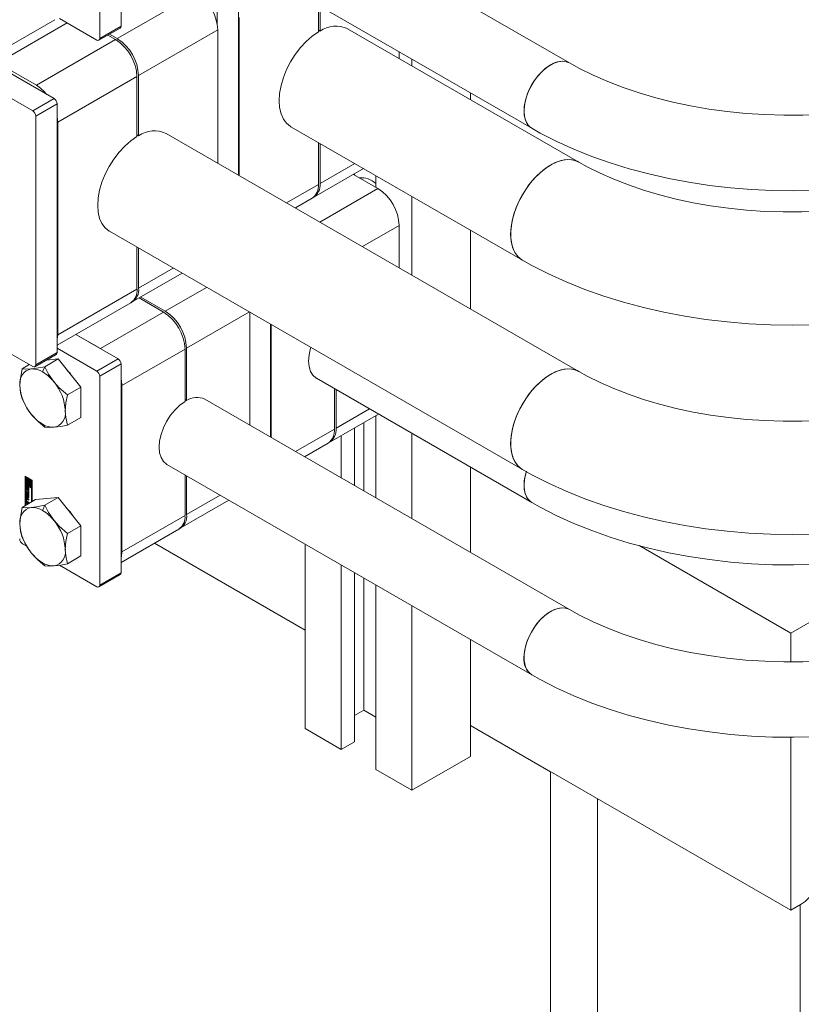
# Model space of a CAD drawing. Header units: millimetres. Extents: x 450 to 25135, y 150 to 17673.
# Tile 352 of 463: x 19958 to 20165, y 10759 to 11020. Entities that reach past the tile are written whole.
import ezdxf

# ---------------------------------------------------------------- set-up
doc = ezdxf.new("R2010")
doc.units = ezdxf.units.MM
doc.linetypes.add('SLD-Centrada-doble', pattern=[12.7, 6.35, -1.27, 1.27, -1.27, 1.27, -1.27])
doc.linetypes.add('SLD-Continua', pattern=[0])
doc.layers.add('COTAS', color=1, linetype='SLD-Continua')
doc.layers.add('OCULTA', color=8, linetype='SLD-Continua')

msp = doc.modelspace()

# ---------------------------------------------------------------- linework, layer by layer
at = {"color": 7, "linetype": 'SLD-Continua', "lineweight": 18, "ltscale": 30}
for p, q in [((20104.03, 11008.55), (20007.34, 11064.35)), ((19997.34, 11047.03), (20094.04, 10991.22)), ((20106.53, 10982.23), (20045.19, 11017.63)), ((20030.19, 10991.65), (20091.54, 10956.25)), ((20106.53, 10926.73), (19997.11, 10989.88)), ((19982.11, 10963.9), (20091.54, 10900.75)), ((20036.94, 10924.93), (20094.04, 10891.98)), ((20104.03, 10863.59), (20007.34, 10919.4)), ((19997.34, 10902.08), (20094.04, 10846.27))]:
    msp.add_line(p, q, dxfattribs=at)
at = {"color": 7, "linetype": 'SLD-Continua', "lineweight": 18, "ltscale": 30, "flags": 128}
for points in [[(20094.04, 10991.22), (20093.27, 10991.82), (20092.6, 10992.78), (20092.16, 10993.99), (20091.97, 10995.42), (20092.04, 10997.01), (20092.35, 10998.7), (20092.91, 11000.43), (20093.69, 11002.15), (20094.66, 11003.78), (20095.79, 11005.27), (20097.04, 11006.57), (20098.36, 11007.63), (20099.71, 11008.4), (20101.03, 11008.87), (20102.27, 11009.01), (20103.41, 11008.83), (20104.03, 11008.55)], [(20221.31, 11008.55), (20219.53, 11007.55), (20215.95, 11005.72), (20212.15, 11004), (20208.15, 11002.4), (20203.96, 11000.94), (20199.6, 10999.61), (20195.08, 10998.42), (20190.44, 10997.39), (20185.67, 10996.52), (20180.81, 10995.81), (20175.87, 10995.27), (20170.88, 10994.9), (20165.85, 10994.71), (20160.81, 10994.68), (20155.77, 10994.84), (20150.77, 10995.16), (20145.81, 10995.66), (20140.92, 10996.32), (20136.13, 10997.15), (20131.44, 10998.14), (20126.88, 10999.29), (20122.48, 11000.59), (20118.24, 11002.02), (20114.18, 11003.59), (20110.33, 11005.28), (20106.69, 11007.08), (20104.03, 11008.55)], [(20099.03, 11008.05), (20097.7, 11007.13), (20096.41, 11005.95), (20095.21, 11004.55), (20094.15, 11002.98), (20093.27, 11001.3), (20092.6, 10999.57), (20092.16, 10997.85), (20091.97, 10996.2), (20092.04, 10994.68), (20092.35, 10993.36), (20092.91, 10992.27), (20093.69, 10991.45), (20094.04, 10991.22)], [(20094.04, 10991.22), (20096.28, 10989.97), (20100.65, 10987.74), (20105.2, 10985.67), (20109.94, 10983.77), (20114.83, 10982.04), (20119.87, 10980.49), (20125.03, 10979.11), (20130.31, 10977.92), (20135.69, 10976.91), (20141.14, 10976.09), (20146.66, 10975.45), (20152.23, 10975), (20157.83, 10974.74), (20163.44, 10974.67), (20169.05, 10974.79), (20174.64, 10975.1), (20180.19, 10975.6), (20185.69, 10976.29), (20191.13, 10977.17), (20196.48, 10978.22), (20201.72, 10979.47), (20206.85, 10980.89), (20211.85, 10982.49), (20216.71, 10984.26), (20221.4, 10986.21), (20225.91, 10988.33), (20230.23, 10990.61), (20231.31, 10991.22)], [(20088.43, 10963.12), (20088.55, 10965.06), (20088.92, 10967.1), (20089.53, 10969.19), (20090.36, 10971.28), (20091.39, 10973.32), (20092.6, 10975.27), (20093.97, 10977.08), (20095.45, 10978.7), (20097.02, 10980.1), (20098.63, 10981.25), (20100.25, 10982.11), (20101.84, 10982.67), (20103.37, 10982.92), (20104.8, 10982.85), (20106.09, 10982.46), (20106.53, 10982.23)], [(20106.53, 10982.23), (20105.46, 10982.69), (20104.1, 10982.93), (20102.62, 10982.84), (20101.05, 10982.43), (20099.44, 10981.72), (20097.82, 10980.71), (20096.22, 10979.43), (20094.7, 10977.91), (20093.27, 10976.19), (20091.98, 10974.31), (20090.85, 10972.31), (20089.92, 10970.24), (20089.2, 10968.14), (20088.71, 10966.07), (20088.46, 10964.07), (20088.46, 10962.2), (20088.71, 10960.49), (20089.2, 10958.98), (20089.92, 10957.72), (20090.85, 10956.72), (20091.54, 10956.25)], [(20218.82, 10982.23), (20217.15, 10981.3), (20213.78, 10979.58), (20210.19, 10977.96), (20206.39, 10976.44), (20202.39, 10975.04), (20198.21, 10973.76), (20193.87, 10972.63), (20189.39, 10971.64), (20184.79, 10970.8), (20180.09, 10970.12), (20175.3, 10969.6), (20170.46, 10969.24), (20165.58, 10969.06), (20160.68, 10969.04), (20155.8, 10969.19), (20150.94, 10969.52), (20146.14, 10970.01), (20141.41, 10970.66), (20136.78, 10971.47), (20132.27, 10972.44), (20127.89, 10973.55), (20123.67, 10974.81), (20119.63, 10976.19), (20115.79, 10977.69), (20112.15, 10979.3), (20108.74, 10981.01), (20106.53, 10982.23)], [(20091.54, 10956.24), (20091.39, 10956.33), (20090.36, 10957.19), (20089.53, 10958.32), (20088.92, 10959.71), (20088.55, 10961.32), (20088.43, 10963.12)], [(20091.54, 10956.25), (20093.9, 10954.93), (20098.44, 10952.6), (20103.17, 10950.46), (20108.06, 10948.48), (20113.12, 10946.69), (20118.31, 10945.08), (20123.63, 10943.66), (20129.06, 10942.43), (20134.58, 10941.38), (20140.17, 10940.53), (20145.83, 10939.86), (20151.53, 10939.39), (20157.27, 10939.11), (20163.02, 10939.03), (20168.77, 10939.13), (20174.5, 10939.44), (20180.19, 10939.93), (20185.84, 10940.62), (20191.43, 10941.5), (20196.94, 10942.56), (20202.35, 10943.82), (20207.65, 10945.26), (20212.83, 10946.89), (20217.87, 10948.71), (20222.76, 10950.7), (20227.48, 10952.88), (20232.01, 10955.23), (20233.81, 10956.25)], [(20088.43, 10907.62), (20088.55, 10909.56), (20088.92, 10911.6), (20089.53, 10913.69), (20090.36, 10915.78), (20091.39, 10917.82), (20092.6, 10919.77), (20093.97, 10921.57), (20095.45, 10923.2), (20097.02, 10924.6), (20098.63, 10925.74), (20100.25, 10926.61), (20101.84, 10927.17), (20103.37, 10927.42), (20104.8, 10927.35), (20106.09, 10926.96), (20106.53, 10926.73)], [(20106.53, 10926.73), (20105.46, 10927.19), (20104.1, 10927.42), (20102.62, 10927.34), (20101.05, 10926.93), (20099.44, 10926.21), (20097.82, 10925.2), (20096.22, 10923.93), (20094.7, 10922.41), (20093.27, 10920.69), (20091.98, 10918.81), (20090.85, 10916.81), (20089.92, 10914.74), (20089.2, 10912.64), (20088.71, 10910.57), (20088.46, 10908.57), (20088.46, 10906.7), (20088.71, 10904.99), (20089.2, 10903.48), (20089.92, 10902.22), (20090.85, 10901.22), (20091.54, 10900.75)], [(20218.82, 10926.73), (20217.15, 10925.8), (20213.78, 10924.08), (20210.19, 10922.45), (20206.39, 10920.94), (20202.39, 10919.54), (20198.21, 10918.26), (20193.87, 10917.13), (20189.39, 10916.13), (20184.79, 10915.3), (20180.09, 10914.61), (20175.3, 10914.09), (20170.46, 10913.74), (20165.58, 10913.55), (20160.68, 10913.54), (20155.8, 10913.69), (20150.94, 10914.02), (20146.14, 10914.51), (20141.41, 10915.16), (20136.78, 10915.97), (20132.27, 10916.94), (20127.89, 10918.05), (20123.67, 10919.3), (20119.63, 10920.69), (20115.79, 10922.19), (20112.15, 10923.8), (20108.74, 10925.5), (20106.53, 10926.73)], [(20091.54, 10900.74), (20091.39, 10900.83), (20090.36, 10901.68), (20089.53, 10902.82), (20088.92, 10904.21), (20088.55, 10905.82), (20088.43, 10907.62)], [(20091.54, 10900.75), (20093.9, 10899.43), (20098.44, 10897.1), (20103.17, 10894.95), (20108.06, 10892.98), (20113.12, 10891.19), (20118.31, 10889.58), (20123.63, 10888.16), (20129.06, 10886.93), (20134.58, 10885.88), (20140.17, 10885.02), (20145.83, 10884.36), (20151.53, 10883.89), (20157.27, 10883.61), (20163.02, 10883.52), (20168.77, 10883.63), (20174.5, 10883.93), (20180.19, 10884.43), (20185.84, 10885.12), (20191.43, 10885.99), (20196.94, 10887.06), (20202.35, 10888.32), (20207.65, 10889.76), (20212.83, 10891.39), (20217.87, 10893.21), (20222.76, 10895.2), (20227.48, 10897.38), (20232.01, 10899.73), (20233.81, 10900.75)], [(20094.04, 10891.98), (20093.27, 10892.58), (20092.6, 10893.53), (20092.16, 10894.75), (20091.97, 10896.17), (20092.04, 10897.76), (20092.35, 10899.45), (20092.59, 10900.29)], [(20092.59, 10900.29), (20092.16, 10898.6), (20091.97, 10896.95), (20092.04, 10895.44), (20092.35, 10894.11), (20092.91, 10893.02), (20093.69, 10892.21), (20094.04, 10891.98)], [(20094.04, 10891.98), (20096.28, 10890.72), (20100.65, 10888.49), (20105.2, 10886.42), (20109.94, 10884.52), (20114.83, 10882.79), (20119.87, 10881.24), (20125.03, 10879.87), (20130.31, 10878.67), (20135.69, 10877.66), (20141.14, 10876.84), (20146.66, 10876.2), (20152.23, 10875.76), (20157.83, 10875.5), (20163.44, 10875.43), (20169.05, 10875.55), (20174.64, 10875.86), (20180.19, 10876.36), (20185.69, 10877.05), (20191.13, 10877.92), (20196.48, 10878.98), (20201.72, 10880.22), (20206.85, 10881.64), (20211.85, 10883.24), (20216.71, 10885.02), (20221.4, 10886.97), (20225.91, 10889.08), (20230.23, 10891.37), (20231.31, 10891.98)], [(20091.96, 10850.85), (20092.09, 10852.47), (20092.47, 10854.18), (20093.09, 10855.91), (20093.92, 10857.61), (20094.93, 10859.22), (20096.1, 10860.67), (20097.37, 10861.91), (20098.7, 10862.89), (20100.04, 10863.6), (20101.35, 10863.98), (20102.57, 10864.04), (20103.66, 10863.78), (20104.03, 10863.6)], [(20104.03, 10863.59), (20103.14, 10863.95), (20101.97, 10864.06), (20100.7, 10863.83), (20099.37, 10863.28), (20098.03, 10862.43), (20096.72, 10861.31), (20095.5, 10859.96), (20094.4, 10858.43), (20093.48, 10856.77), (20092.75, 10855.05), (20092.25, 10853.32), (20092, 10851.65), (20092, 10850.09), (20092.25, 10848.72), (20092.75, 10847.56), (20093.48, 10846.68), (20094.04, 10846.27)], [(20221.31, 10863.59), (20219.53, 10862.6), (20215.95, 10860.77), (20212.15, 10859.05), (20208.15, 10857.45), (20203.96, 10855.98), (20199.6, 10854.65), (20195.08, 10853.47), (20190.44, 10852.44), (20185.67, 10851.57), (20180.81, 10850.86), (20175.87, 10850.32), (20170.88, 10849.95), (20165.85, 10849.75), (20160.81, 10849.73), (20155.77, 10849.88), (20150.77, 10850.21), (20145.81, 10850.7), (20140.92, 10851.37), (20136.13, 10852.2), (20131.44, 10853.19), (20126.88, 10854.34), (20122.48, 10855.63), (20118.24, 10857.07), (20114.18, 10858.64), (20110.33, 10860.33), (20106.69, 10862.13), (20104.03, 10863.59)], [(20094.04, 10846.27), (20096.28, 10845.01), (20100.65, 10842.78), (20105.2, 10840.71), (20109.94, 10838.81), (20114.83, 10837.08), (20119.87, 10835.53), (20125.03, 10834.16), (20130.31, 10832.97), (20135.69, 10831.96), (20141.14, 10831.13), (20146.66, 10830.5), (20152.23, 10830.05), (20157.83, 10829.79), (20163.44, 10829.72), (20169.05, 10829.84), (20174.64, 10830.15), (20180.19, 10830.65), (20185.69, 10831.34), (20191.13, 10832.21), (20196.48, 10833.27), (20201.72, 10834.51), (20206.85, 10835.93), (20211.85, 10837.53), (20216.71, 10839.31), (20221.4, 10841.26), (20225.91, 10843.38), (20230.23, 10845.66), (20231.31, 10846.27)]]:
    msp.add_lwpolyline(points, dxfattribs=at)
at = {"color": 7, "linetype": 'SLD-Continua', "lineweight": 18, "ltscale": 900}
for centre, radius, start, end in [((20101.95, 11004.05), 4.95, 65.1852, 126.1166), ((20096.89, 10850.32), 4.96, 173.874, 234.7936)]:
    msp.add_arc(centre, radius, start, end, dxfattribs=at)
at = {"layer": 'COTAS', "linetype": 'SLD-Continua', "lineweight": 18, "ltscale": 30}
for p, q in [((19985.19, 11018.32), (19985.19, 11073.69)), ((19979.53, 11070.42), (19979.53, 11015.05)), ((20016.3, 10978.8), (20016.3, 11027.21)), ((20010.65, 11023.94), (20010.65, 11019.03)), ((20037.48, 11016.77), (20037.48, 11023.87)), ((20037.91, 11023.62), (20037.91, 11017.01)), ((19967.61, 11019.97), (19949.44, 11009.48)), ((19968.85, 11020.32), (19978.76, 11014.6)), ((20016.48, 11020.57), (20016.48, 10978.7)), ((19979.31, 11014.55), (19984.96, 11017.81)), ((19982.11, 11016.17), (19984.16, 11014.99)), ((20010.82, 11017.31), (20010.82, 10981.97)), ((20037.48, 11017.26), (20037.91, 11017.01)), ((19983.74, 11014.74), (19981.69, 11015.93)), ((20058.91, 11011.5), (20058.91, 11009.72)), ((19967.44, 10999.09), (19947.78, 11010.44)), ((19962.74, 11002.62), (19952.49, 11008.54)), ((20062.26, 11009.56), (20062.26, 11007.78)), ((19942.13, 11007.17), (19961.79, 10995.83)), ((19989.4, 10989.02), (19989.4, 11004.94)), ((19989.82, 11005.19), (19989.82, 10989.26)), ((20077.82, 11000.58), (20077.82, 10998.8)), ((19968.22, 10931.76), (19968.22, 10997.74)), ((19962.56, 10994.48), (19962.56, 10928.49)), ((19968.4, 10992.82), (19968.4, 10936.47)), ((19989.4, 10989.51), (19989.82, 10989.26)), ((20037.48, 10976.35), (20037.48, 10987.45)), ((20037.91, 10987.2), (20037.91, 10976.59)), ((20036.25, 10972.93), (20049.44, 10980.54)), ((20046.75, 10978.99), (20053.25, 10975.24)), ((20047.06, 10979.17), (20047.06, 10978.81)), ((20052.72, 10978.65), (20052.72, 10975.54)), ((20031.37, 10970.11), (20035.82, 10972.68)), ((20062.26, 10973.14), (20062.26, 10952.28)), ((20058.91, 10965.44), (20058.91, 10954.22)), ((20077.82, 10964.16), (20077.82, 10943.3)), ((19989.4, 10948.6), (19989.4, 10959.7)), ((19989.82, 10959.45), (19989.82, 10948.84)), ((19988.16, 10945.18), (20001.36, 10952.79)), ((19996.47, 10942.46), (19989.97, 10946.22)), ((19990.39, 10946.46), (19996.89, 10942.71)), ((19968.22, 10933.67), (19987.74, 10944.93)), ((20019.31, 10942.43), (20019.31, 10912.49)), ((20024.79, 10909.33), (20024.79, 10939.27)), ((20024.96, 10939.17), (20024.96, 10909.23)), ((19984.41, 10930.08), (19973.21, 10936.55)), ((19979.71, 10932.79), (19973.21, 10936.55)), ((19952.97, 10933.13), (19961.79, 10928.04)), ((19968.22, 10932.89), (19978.76, 10926.81)), ((20002.13, 10918.78), (20002.13, 10932.67)), ((20002.55, 10932.91), (20002.55, 10919.03)), ((19962.33, 10927.99), (19967.99, 10931.25)), ((19968.5, 10930.05), (19964.94, 10927.99)), ((19968.5, 10930.05), (19965.42, 10929.77)), ((19974.51, 10922.57), (19968.5, 10930.05)), ((19960.87, 10928.57), (19958.93, 10927.45)), ((19985.19, 10873.36), (19985.19, 10928.73)), ((19979.53, 10925.47), (19979.53, 10870.1)), ((19974.51, 10922.57), (19970.95, 10920.52)), ((19974.51, 10914.56), (19974.51, 10922.57)), ((19985.37, 10922.99), (19985.37, 10878.9)), ((20041.72, 10911.42), (20041.72, 10922.17)), ((20042.15, 10921.93), (20042.15, 10911.67)), ((20002.13, 10919.27), (20002.55, 10919.03)), ((19974.51, 10914.56), (19970.95, 10912.5)), ((20040.49, 10908), (20053.38, 10915.44)), ((20052.72, 10915.06), (20052.72, 10893.21)), ((20047.06, 10911.8), (20047.06, 10896.47)), ((20049.54, 10913.22), (20049.54, 10895.05)), ((20043.53, 10909.76), (20043.53, 10898.51)), ((20062.26, 10910.31), (20062.26, 10887.7)), ((20033.79, 10904.13), (20040.07, 10907.76)), ((20033.98, 10904.25), (20033.98, 10904.02)), ((20077.82, 10901.34), (20077.82, 10878.72)), ((19959.73, 10899), (19961.59, 10897.93)), ((19959.73, 10891.17), (19959.73, 10899)), ((19959.88, 10898.92), (19959.88, 10891.25)), ((19960.05, 10898.78), (19959.91, 10898.7)), ((19959.91, 10898.7), (19959.91, 10896.82)), ((19960.08, 10898.6), (19959.91, 10898.7)), ((19960.23, 10898.68), (19960.05, 10898.78)), ((19960.23, 10898.68), (19960.08, 10898.6)), ((19960.23, 10897.8), (19960.23, 10898.68)), ((20002.13, 10888.57), (20002.13, 10899.32)), ((20002.55, 10899.07), (20002.55, 10888.81)), ((19959.91, 10896.82), (19960.58, 10896.44)), ((19959.91, 10896.62), (19960.05, 10896.7)), ((19961.42, 10895.75), (19959.91, 10896.62)), ((19959.91, 10896.62), (19959.91, 10891.27)), ((19959.98, 10895.71), (19959.98, 10896.22)), ((19961.56, 10895.83), (19960.05, 10896.7)), ((19960.08, 10896.92), (19960.08, 10898.6)), ((19960.23, 10897), (19960.08, 10896.92)), ((19960.4, 10896.74), (19960.08, 10896.92)), ((19960.13, 10895.79), (19960.13, 10896.3)), ((19960.17, 10896.07), (19960.17, 10895.64)), ((19960.22, 10896.15), (19960.2, 10896.14)), ((19960.22, 10896.15), (19960.21, 10896.14)), ((19960.22, 10896.34), (19960.22, 10896.14)), ((19960.22, 10896.14), (19960.22, 10896.14)), ((19960.22, 10896.14), (19960.22, 10896.14)), ((19960.23, 10897), (19960.23, 10897.35)), ((19960.4, 10896.9), (19960.23, 10897)), ((19960.27, 10895.58), (19960.28, 10896.05)), ((19960.42, 10896.13), (19960.28, 10896.05)), ((19960.4, 10897.95), (19960.33, 10897.91)), ((19960.54, 10898.5), (19960.4, 10898.42)), ((19960.4, 10898.42), (19960.4, 10897.94)), ((19960.58, 10898.31), (19960.4, 10898.42)), ((19960.4, 10897.02), (19960.4, 10896.74)), ((19960.41, 10895.66), (19960.42, 10896.13)), ((19960.62, 10896.06), (19960.48, 10895.98)), ((19960.62, 10896.06), (19960.48, 10895.98)), ((19960.64, 10896.06), (19960.5, 10895.98)), ((19960.66, 10896.02), (19960.53, 10895.95)), ((19960.72, 10898.4), (19960.54, 10898.5)), ((19960.72, 10898.4), (19960.58, 10898.31)), ((19960.58, 10897.71), (19960.58, 10898.31)), ((19960.72, 10897.79), (19960.58, 10897.71)), ((19960.72, 10897.12), (19960.58, 10897.04)), ((19960.58, 10896.44), (19960.58, 10897.04)), ((19960.72, 10896.52), (19960.58, 10896.44)), ((19960.72, 10897.79), (19960.72, 10898.4)), ((19960.72, 10896.52), (19960.72, 10897.12)), ((19960.89, 10898.29), (19960.75, 10898.21)), ((19961.42, 10897.83), (19960.75, 10898.21)), ((19960.75, 10898.21), (19960.75, 10897.61)), ((19960.89, 10897.02), (19960.75, 10896.94)), ((19960.75, 10896.94), (19960.75, 10896.33)), ((19960.75, 10896.33), (19960.93, 10896.23)), ((19961.56, 10897.91), (19960.89, 10898.29)), ((19960.93, 10897.02), (19960.89, 10897.02)), ((19960.93, 10897.91), (19961.24, 10897.73)), ((19960.93, 10897.63), (19960.93, 10897.91)), ((19961.07, 10897.71), (19960.93, 10897.63)), ((19960.93, 10896.23), (19960.93, 10896.71)), ((19961.07, 10896.31), (19960.93, 10896.23)), ((19961, 10896.74), (19961.14, 10896.82)), ((19961.07, 10897.71), (19961.07, 10897.83)), ((19961.07, 10896.31), (19961.07, 10896.78)), ((19961.24, 10897.73), (19961.24, 10896.05)), ((19961.24, 10896.05), (19961.42, 10895.95)), ((19961.56, 10897.91), (19961.42, 10897.83)), ((19961.42, 10895.95), (19961.42, 10897.83)), ((19961.56, 10896.03), (19961.42, 10895.95)), ((19961.56, 10896.03), (19961.56, 10897.91)), ((19961.59, 10897.93), (19961.59, 10892.24)), ((19960.01, 10895), (19960.56, 10894.68)), ((19960.01, 10894.73), (19960.01, 10895)), ((19960.15, 10894.81), (19960.01, 10894.73)), ((19960.56, 10894.41), (19960.01, 10894.73)), ((19960.01, 10894.61), (19960.74, 10893.74)), ((19960.01, 10894.32), (19960.01, 10894.61)), ((19960.15, 10894.4), (19960.01, 10894.32)), ((19960.13, 10894.17), (19960.01, 10894.32)), ((19960.01, 10893.61), (19960.13, 10893.62)), ((19960.01, 10893.32), (19960.01, 10893.61)), ((19960.15, 10893.4), (19960.01, 10893.32)), ((19960.27, 10894.25), (19960.13, 10894.17)), ((19960.13, 10893.62), (19960.13, 10894.17)), ((19960.27, 10893.7), (19960.13, 10893.62)), ((19960.15, 10894.81), (19960.15, 10894.92)), ((19960.7, 10894.49), (19960.15, 10894.81)), ((19960.15, 10894.4), (19960.15, 10894.45)), ((19960.27, 10894.25), (19960.15, 10894.4)), ((19960.15, 10893.4), (19960.15, 10893.63)), ((19960.74, 10893.42), (19960.15, 10893.4)), ((19960.24, 10895.52), (19960.39, 10895.6)), ((19960.39, 10895.6), (19960.25, 10895.52)), ((19960.41, 10895.66), (19960.27, 10895.58)), ((19960.27, 10893.7), (19960.27, 10894.25)), ((19960.43, 10894.07), (19960.29, 10893.98)), ((19960.29, 10893.98), (19960.29, 10893.62)), ((19960.58, 10893.64), (19960.29, 10893.98)), ((19960.29, 10893.62), (19960.58, 10893.64)), ((19960.39, 10895.6), (19960.39, 10895.6)), ((19960.72, 10893.72), (19960.43, 10894.07)), ((19960.45, 10895.91), (19960.44, 10895.44)), ((19960.5, 10895.15), (19960.5, 10895.36)), ((19960.64, 10895.23), (19960.5, 10895.15)), ((19960.53, 10895.36), (19960.67, 10895.44)), ((19960.68, 10895.98), (19960.54, 10895.9)), ((19960.68, 10895.45), (19960.54, 10895.37)), ((19960.55, 10895.43), (19960.55, 10895.86)), ((19960.69, 10895.48), (19960.55, 10895.4)), ((19960.56, 10895.06), (19960.74, 10894.96)), ((19960.56, 10894.68), (19960.56, 10895.06)), ((19960.7, 10894.77), (19960.56, 10894.68)), ((19960.7, 10894.49), (19960.56, 10894.41)), ((19960.56, 10894.03), (19960.56, 10894.41)), ((19960.7, 10894.11), (19960.56, 10894.03)), ((19960.74, 10893.93), (19960.56, 10894.03)), ((19960.72, 10893.72), (19960.58, 10893.64)), ((19960.64, 10895.43), (19960.64, 10895.23)), ((19960.69, 10895.51), (19960.69, 10895.94)), ((19960.7, 10894.77), (19960.7, 10894.98)), ((19960.7, 10894.11), (19960.7, 10894.49)), ((19960.74, 10894.09), (19960.7, 10894.11)), ((19960.74, 10895.78), (19960.74, 10895.28)), ((19960.74, 10894.96), (19960.74, 10893.93)), ((19960.74, 10893.74), (19960.74, 10893.34)), ((19961.56, 10895.83), (19961.42, 10895.75)), ((19961.42, 10892.14), (19961.42, 10895.75)), ((19961.56, 10892.22), (19961.56, 10895.83)), ((19962.49, 10892.76), (19958.93, 10890.7)), ((19959.99, 10892.5), (19959.99, 10893.08)), ((19960.74, 10893.34), (19960.01, 10893.32)), ((19960.01, 10892.13), (19960.7, 10891.73)), ((19960.01, 10891.85), (19960.01, 10892.13)), ((19960.15, 10891.93), (19960.01, 10891.85)), ((19960.26, 10891.71), (19960.01, 10891.85)), ((19960.13, 10892.58), (19960.13, 10893.16)), ((19960.15, 10891.93), (19960.15, 10892.04)), ((19960.4, 10891.79), (19960.15, 10891.93)), ((19960.17, 10892.88), (19960.17, 10892.49)), ((19960.33, 10893.01), (19960.19, 10892.93)), ((19960.21, 10893.21), (19960.74, 10892.91)), ((19960.74, 10891.8), (19960.21, 10892.1)), ((19960.74, 10892.63), (19960.24, 10892.92)), ((19960.24, 10892.37), (19960.74, 10892.08)), ((19960.4, 10891.79), (19960.26, 10891.71)), ((19960.26, 10891.47), (19960.26, 10891.71)), ((19960.74, 10891.96), (19960.35, 10892.19)), ((19960.74, 10892.8), (19960.38, 10893)), ((19960.4, 10891.55), (19960.4, 10891.79)), ((19960.58, 10891.69), (19960.44, 10891.61)), ((19960.46, 10891.59), (19960.44, 10891.61)), ((19960.44, 10891.61), (19960.44, 10891.57)), ((19960.6, 10891.67), (19960.58, 10891.69)), ((19960.74, 10892.91), (19960.74, 10892.63)), ((19960.74, 10892.08), (19960.74, 10891.8)), ((19968.5, 10893.3), (19962.49, 10892.76)), ((19968.5, 10893.3), (19964.94, 10891.24)), ((19974.51, 10885.82), (19968.5, 10893.3)), ((20000.89, 10885.15), (20013.78, 10892.59)), ((19974.51, 10885.82), (19970.95, 10883.77)), ((19974.51, 10877.81), (19974.51, 10885.82)), ((19985.19, 10876.09), (20000.47, 10884.9)), ((19959.1, 10880.99), (19960.18, 10880.37)), ((20033.98, 10880.93), (20033.98, 10832.01)), ((19974.51, 10877.81), (19970.95, 10875.75)), ((19968.85, 10875.37), (19978.76, 10869.65)), ((20043.53, 10875.42), (20043.53, 10826.5)), ((19979.31, 10869.59), (19984.96, 10872.86)), ((20047.06, 10873.38), (20047.06, 10828.54)), ((20049.54, 10871.95), (20049.54, 10836.91)), ((20052.72, 10870.12), (20052.72, 10821.2)), ((20062.26, 10864.61), (20062.26, 10815.69)), ((20077.82, 10855.63), (20077.82, 10824.67)), ((20049.54, 10836.91), (20047.06, 10835.48)), ((20052.72, 10835.07), (20049.54, 10836.91)), ((20043.53, 10826.5), (20033.98, 10832.01)), ((20047.06, 10828.54), (20043.53, 10826.5)), ((20062.26, 10815.69), (20077.82, 10824.67)), ((20062.26, 10815.69), (20052.72, 10821.2))]:
    msp.add_line(p, q, dxfattribs=at)
at = {"layer": 'COTAS', "linetype": 'SLD-Centrada-doble', "lineweight": 18, "ltscale": 30}
for p, q in [((20005.17, 11027.11), (19984.16, 11014.99)), ((19952.49, 11008.54), (19970.88, 11019.15)), ((19979.53, 11015.05), (19985.19, 11018.32)), ((20010.82, 11017.31), (19989.82, 11005.19)), ((19962.74, 11002.62), (19983.74, 11014.74)), ((19968.4, 10992.82), (19989.4, 11004.94)), ((19961.79, 10995.83), (19967.44, 10999.09)), ((19962.56, 10994.48), (19968.22, 10997.74)), ((20047.1, 10981.9), (20037.91, 10976.59)), ((20029.02, 10971.46), (20037.48, 10976.35)), ((20053.25, 10975.24), (20037.87, 10966.36)), ((20058.91, 10965.44), (20049.19, 10959.83)), ((19999.01, 10954.15), (19989.82, 10948.84)), ((19968.4, 10936.47), (19989.4, 10948.6)), ((20007.86, 10949.04), (19996.89, 10942.71)), ((19979.71, 10932.79), (19996.47, 10942.46)), ((20019.18, 10942.51), (20002.55, 10932.91)), ((19985.37, 10922.99), (20002.13, 10932.67)), ((19962.56, 10928.49), (19968.22, 10931.76)), ((19978.76, 10926.81), (19984.41, 10930.08)), ((19964.94, 10927.99), (19964.4, 10926.61)), ((19979.53, 10925.47), (19985.19, 10928.73)), ((20051.03, 10916.8), (20042.15, 10911.67)), ((19964.4, 10912.73), (19964.94, 10911.96)), ((20031.44, 10905.49), (20041.72, 10911.42)), ((19960.13, 10896.3), (19959.98, 10896.22)), ((19960.64, 10896.06), (19960.5, 10895.98)), ((19960.13, 10895.79), (19959.98, 10895.71)), ((19960.21, 10895.31), (19960.36, 10895.4)), ((19960.4, 10895.62), (19960.26, 10895.54)), ((19960.51, 10895.14), (19960.65, 10895.23)), ((19960.69, 10895.94), (19960.55, 10895.86)), ((19960.69, 10895.51), (19960.55, 10895.43)), ((20011.44, 10893.94), (20002.55, 10888.81)), ((19960.13, 10893.16), (19959.99, 10893.08)), ((19960.13, 10892.58), (19959.99, 10892.5)), ((19960.35, 10892.19), (19960.21, 10892.1)), ((19960.38, 10893), (19960.24, 10892.92)), ((19964.94, 10891.24), (19964.4, 10889.86)), ((19985.37, 10878.9), (20002.13, 10888.57)), ((19964.4, 10875.98), (19964.94, 10875.21)), ((19979.53, 10870.1), (19985.19, 10873.36))]:
    msp.add_line(p, q, dxfattribs=at)
at = {"layer": 'COTAS', "linetype": 'SLD-Continua', "lineweight": 18, "ltscale": 30, "flags": 128}
for points in [[(20030.19, 10991.65), (20030.12, 10991.7), (20029.06, 10992.54), (20028.21, 10993.68), (20027.59, 10995.07), (20027.21, 10996.7), (20027.09, 10998.52), (20027.21, 11000.49), (20027.59, 11002.55), (20028.21, 11004.67), (20029.06, 11006.78), (20030.12, 11008.85), (20031.36, 11010.81), (20032.75, 11012.62), (20034.25, 11014.25), (20035.85, 11015.64), (20037.48, 11016.77)], [(19968.22, 10994.55), (19968.29, 10994.16), (19968.4, 10992.82)], [(19982.11, 10963.9), (19982.04, 10963.95), (19980.98, 10964.79), (19980.13, 10965.93), (19979.51, 10967.32), (19979.13, 10968.95), (19979, 10970.77), (19979.13, 10972.74), (19979.51, 10974.8), (19980.13, 10976.92), (19980.98, 10979.03), (19982.04, 10981.09), (19983.27, 10983.06), (19984.66, 10984.87), (19986.17, 10986.5), (19987.76, 10987.89), (19989.4, 10989.02)], [(19968.4, 10936.47), (19968.29, 10935.26), (19968.22, 10934.96)], [(20036.94, 10924.93), (20036.86, 10924.98), (20036.01, 10925.71), (20035.38, 10926.74), (20035, 10928.03), (20034.86, 10929.51), (20035, 10931.15), (20035.38, 10932.88), (20035.45, 10933.11)], [(19958.93, 10927.45), (19958.49, 10924.89), (19958.39, 10923.14)], [(19961.4, 10927.41), (19959.94, 10927.36), (19958.93, 10927.45)], [(19964.94, 10927.99), (19962.77, 10927.59), (19961.4, 10927.41)], [(19967.41, 10923.94), (19965.95, 10926.06), (19964.94, 10927.99)], [(19985.19, 10924.72), (19985.26, 10924.33), (19985.37, 10922.99)], [(19958.39, 10923.14), (19958.56, 10921.06), (19958.93, 10919.44)], [(19970.95, 10920.52), (19968.78, 10922.42), (19967.41, 10923.94)], [(19970.41, 10916.2), (19970.58, 10918.46), (19970.95, 10920.52)], [(19958.93, 10919.44), (19960.23, 10917.03), (19961.4, 10915.39)], [(19997.34, 10902.08), (19997.26, 10902.12), (19996.41, 10902.86), (19995.78, 10903.89), (19995.4, 10905.17), (19995.27, 10906.66), (19995.4, 10908.3), (19995.78, 10910.03), (19996.41, 10911.78), (19997.26, 10913.5), (19998.3, 10915.11), (19999.49, 10916.57), (20000.78, 10917.8), (20002.13, 10918.78)], [(19961.4, 10915.39), (19963.19, 10913.46), (19964.94, 10911.96)], [(19970.95, 10912.5), (19970.51, 10914.56), (19970.41, 10916.2)], [(19964.94, 10911.96), (19966.24, 10911.87), (19967.41, 10911.92)], [(19967.41, 10911.92), (19969.2, 10912.16), (19970.95, 10912.5)], [(19960.14, 10896.38), (19960.13, 10896.35), (19960.13, 10896.3)], [(19960.4, 10897.94), (19960.31, 10897.9), (19960.24, 10897.83), (19960.2, 10897.73), (19960.19, 10897.6), (19960.2, 10897.46), (19960.24, 10897.31), (19960.31, 10897.16), (19960.4, 10897.02)], [(19960.58, 10897.04), (19960.49, 10897.14), (19960.42, 10897.26), (19960.38, 10897.38), (19960.36, 10897.5), (19960.38, 10897.6), (19960.42, 10897.67), (19960.49, 10897.71), (19960.58, 10897.71)], [(19960.44, 10896.21), (19960.43, 10896.18), (19960.42, 10896.13)], [(19960.62, 10896.06), (19960.62, 10896.06), (19960.62, 10896.06)], [(19960.68, 10895.98), (19960.68, 10895.99), (19960.68, 10895.99)], [(19960.75, 10897.61), (19960.84, 10897.51), (19960.9, 10897.39), (19960.95, 10897.27), (19960.96, 10897.15), (19960.95, 10897.05), (19960.9, 10896.98), (19960.84, 10896.94), (19960.75, 10896.94)], [(19960.93, 10896.71), (19961.01, 10896.75), (19961.08, 10896.82), (19961.13, 10896.92), (19961.14, 10897.05), (19961.13, 10897.19), (19961.08, 10897.34), (19961.01, 10897.49), (19960.93, 10897.63)], [(19960.36, 10895.4), (19960.4, 10895.38), (19960.43, 10895.37)], [(19960.65, 10895.23), (19960.7, 10895.21), (19960.73, 10895.2)], [(19960.14, 10893.24), (19960.13, 10893.21), (19960.13, 10893.16)], [(19964.94, 10891.24), (19962.77, 10890.84), (19961.4, 10890.66)], [(19967.41, 10887.2), (19965.95, 10889.31), (19964.94, 10891.24)], [(19958.93, 10890.7), (19958.49, 10888.14), (19958.39, 10886.39)], [(19961.4, 10890.66), (19959.94, 10890.61), (19958.93, 10890.7)], [(19958.39, 10886.39), (19958.56, 10884.31), (19958.93, 10882.69)], [(19970.95, 10883.77), (19968.78, 10885.67), (19967.41, 10887.2)], [(19970.41, 10879.45), (19970.58, 10881.71), (19970.95, 10883.77)], [(19958.93, 10882.69), (19960.23, 10880.28), (19961.4, 10878.64)], [(19961.4, 10878.64), (19963.19, 10876.71), (19964.94, 10875.21)], [(19970.95, 10875.75), (19970.51, 10877.81), (19970.41, 10879.45)], [(19985.37, 10878.9), (19985.26, 10877.68), (19985.19, 10877.38)], [(19964.94, 10875.21), (19966.24, 10875.12), (19967.41, 10875.17)], [(19967.41, 10875.17), (19969.2, 10875.41), (19970.95, 10875.75)]]:
    msp.add_lwpolyline(points, dxfattribs=at)
at = {"layer": 'COTAS', "linetype": 'SLD-Continua', "lineweight": 18, "ltscale": 900}
for centre, radius, start, end in [((19998.54, 11016.75), 12.29, 2.6023, 57.3977), ((19984.65, 11018.26), 0.542, 305.0092, 6.2982), ((20042.09, 11010.98), 7.35, 65.0273, 124.7307), ((19979.06, 11014.98), 0.48, 230.815, 9.2203), ((19977.12, 11004.39), 12.29, 2.6023, 57.3977), ((19977.54, 11004.63), 12.29, 2.6023, 57.3977), ((19957.32, 10993.66), 10.47, 38.794, 58.812), ((19966.53, 10997.67), 1.69, 2.6023, 57.3977), ((19960.87, 10994.4), 1.69, 2.6023, 57.3977), ((19994.01, 10983.22), 7.35, 65.0273, 124.7307), ((20048.69, 10972.08), 6.04, 48.1218, 93.9257), ((20033.56, 10975.91), 3.95, 305.0092, 6.2982), ((20034.18, 10976.09), 3.76, 299.482, 7.6956), ((20046.63, 10964.88), 12.29, 2.6023, 57.3977), ((19985.48, 10948.16), 3.95, 305.0092, 6.2982), ((19986.1, 10948.34), 3.76, 299.482, 7.6956), ((19989.85, 10932.11), 12.29, 2.6023, 57.3977), ((19990.27, 10932.35), 12.29, 2.6023, 57.3977), ((19967.68, 10931.7), 0.542, 305.0092, 6.2982), ((19983.5, 10928.65), 1.69, 2.6023, 57.3977), ((19962.08, 10923.74), 3.74, 100.5633, 189.2501), ((19961.61, 10922.2), 5.21, 57.6568, 92.371), ((19962.09, 10928.42), 0.48, 230.815, 9.2203), ((19958.69, 10917.14), 11.06, 37.9797, 58.8998), ((19961.91, 10918.32), 12.56, 32.7358, 45.461), ((19977.84, 10925.39), 1.69, 2.6023, 57.3977), ((19971.42, 10923.74), 13.05, 182.6376, 219.7722), ((19957.38, 10915.6), 13.05, 2.6376, 39.7722), ((20005.28, 10914.96), 4.9, 65.1256, 123.854), ((19970.11, 10922.2), 11.06, 217.9797, 238.8998), ((19966.72, 10915.6), 3.74, 280.5633, 9.2501), ((19967.19, 10917.13), 5.21, 237.6568, 272.371), ((20038.42, 10911.16), 3.76, 299.482, 7.6956), ((20037.8, 10910.99), 3.95, 305.0092, 6.2982), ((19960.12, 10896.24), 0.142, 50.815, 189.2203), ((19960.32, 10896.07), 0.15, 166.7736, 180.4307), ((19960.24, 10896.09), 0.0626, 140.0849, 167.5269), ((19960.21, 10896.12), 0.0236, 95.0101, 138.5257), ((19960.06, 10896.08), 0.317, 57.8294, 59.9969), ((19960.21, 10896.11), 0.0274, 60.0939, 89.7327), ((19960.42, 10896.07), 0.142, 50.8734, 189.578), ((19961.05, 10897.55), 0.539, 162.4672, 232.2024), ((19960.24, 10895.76), 0.5, 2.6023, 57.3977), ((19960.63, 10896.04), 0.0224, 58.3619, 111.0801), ((19960.16, 10897.03), 1.14, 17.6216, 36.8572), ((19961.01, 10897.04), 0.252, 300.8342, 334.9858), ((19960.48, 10895.74), 0.5, 182.6023, 237.3977), ((19960.59, 10895.81), 0.462, 181.8482, 208.3744), ((19960.39, 10895.64), 0.213, 180.6019, 195.822), ((19960.33, 10895.62), 0.153, 195.0336, 213.491), ((19960.25, 10895.57), 0.0616, 213.0727, 238.4452), ((19960.3, 10895.42), 0.141, 230.4968, 7.1507), ((19960.23, 10895.54), 0.0218, 233.6925, 298.769), ((19960.59, 10895.78), 0.45, 215.4867, 238.3314), ((19960.22, 10895.55), 0.0436, 303.5095, 336.9901), ((19960.15, 10895.59), 0.125, 337.0637, 357.0949), ((19960.36, 10895.64), 0.0436, 303.5095, 336.9901), ((19960.29, 10895.67), 0.125, 337.0637, 357.0949), ((19960.63, 10895.91), 0.178, 170.9141, 178.9454), ((19960.49, 10895.95), 0.0335, 114.5836, 153.9137), ((19960.55, 10895.92), 0.093, 153.2323, 170.3732), ((19960.49, 10895.96), 0.0231, 54.9572, 110.7175), ((19960.47, 10895.92), 0.067, 24.2422, 57.3858), ((19960.48, 10895.94), 0.0431, 58.384, 60.0022), ((19960.51, 10895.38), 0.0258, 236.8556, 278.2009), ((19960.67, 10895.42), 0.318, 237.5394, 239.9935), ((19960.6, 10895.25), 0.142, 230.815, 9.2203), ((19960.51, 10895.38), 0.026, 281.1806, 333.613), ((19960.37, 10895.87), 0.176, 11.4309, 26.732), ((19960.35, 10895.86), 0.202, 0.3672, 12.2359), ((19960.48, 10895.41), 0.0708, 328.7136, 350.449), ((19960.39, 10895.43), 0.154, 348.7277, 0.3147), ((19960.81, 10895.5), 0.318, 237.5394, 239.9935), ((19960.65, 10895.47), 0.027, 300.6201, 333.0958), ((19960.49, 10895.94), 0.202, 0.3672, 12.2359), ((19960.62, 10895.49), 0.0708, 328.7136, 350.449), ((19960.54, 10895.51), 0.154, 348.7277, 0.3147), ((19960.12, 10893.1), 0.14, 50.815, 189.2203), ((19960.48, 10892.52), 0.492, 182.6023, 237.3977), ((19960.62, 10892.6), 0.492, 182.6023, 237.3977), ((19960.21, 10892.89), 0.0448, 50.815, 189.2203), ((19960.32, 10892.5), 0.158, 182.6023, 237.3977), ((19960.35, 10892.96), 0.0516, 54.3909, 114.3073), ((19962.08, 10886.99), 3.74, 100.5633, 189.2501), ((19961.61, 10885.45), 5.21, 57.6568, 92.371), ((19958.69, 10880.39), 11.06, 37.9797, 58.8998), ((19961.91, 10881.57), 12.56, 32.7358, 45.461), ((19998.2, 10888.14), 3.95, 305.0092, 6.2982), ((19998.82, 10888.31), 3.76, 299.482, 7.6956), ((19971.42, 10886.99), 13.05, 182.6376, 219.7722), ((19957.38, 10878.85), 13.05, 2.6376, 39.7722), ((19960.01, 10882.42), 1.69, 182.6023, 237.3977), ((19970.11, 10885.45), 11.06, 217.9797, 238.8998), ((19966.72, 10878.85), 3.74, 280.5633, 9.2501), ((19967.19, 10880.38), 5.21, 237.6568, 272.371), ((19984.65, 10873.3), 0.542, 305.0092, 6.2982), ((19979.06, 10870.02), 0.48, 230.815, 9.2203)]:
    msp.add_arc(centre, radius, start, end, dxfattribs=at)
at = {"layer": 'OCULTA', "linetype": 'SLD-Continua', "lineweight": 18, "ltscale": 30}
for p, q in [((20033.98, 10858.13), (19994.03, 10881.19)), ((20033.98, 10858.13), (19994.03, 10881.19)), ((20033.98, 10858.13), (19994.03, 10881.19)), ((20033.98, 10858.13), (19994.03, 10881.19)), ((20033.98, 10858.13), (19994.03, 10881.19)), ((20033.98, 10858.13), (19994.03, 10881.19)), ((20162.67, 10857.36), (20122.51, 10880.54)), ((20162.67, 10857.36), (20122.51, 10880.54)), ((20162.67, 10857.36), (20122.51, 10880.54)), ((20202.81, 10880.52), (20162.67, 10857.36)), ((20202.81, 10880.52), (20162.67, 10857.36)), ((20202.81, 10880.52), (20162.67, 10857.36)), ((20162.67, 10857.36), (20162.67, 10849.74)), ((20162.67, 10857.36), (20162.67, 10849.74)), ((20162.67, 10857.36), (20162.67, 10849.74)), ((20162.67, 10783.86), (20077.82, 10832.83)), ((20162.67, 10783.86), (20077.82, 10832.83)), ((20162.67, 10783.86), (20077.82, 10832.83)), ((20099.03, 10820.59), (20077.82, 10832.83)), ((20099.03, 10820.59), (20077.82, 10832.83)), ((20099.03, 10820.59), (20077.82, 10832.83)), ((20162.67, 10829.73), (20162.67, 10783.86)), ((20162.67, 10829.73), (20162.67, 10783.86)), ((20162.67, 10829.73), (20162.67, 10783.86)), ((20099.03, 10048.86), (20099.03, 10820.59)), ((20099.03, 10048.86), (20099.03, 10820.59)), ((20099.03, 10048.86), (20099.03, 10820.59)), ((20111.41, 10472.49), (20111.41, 10813.45)), ((20111.41, 10472.49), (20111.41, 10813.45)), ((20111.41, 10472.49), (20111.41, 10813.45)), ((20162.67, 10783.86), (20165.46, 10785.47)), ((20162.67, 10783.86), (20165.46, 10785.47)), ((20162.67, 10783.86), (20165.46, 10785.47))]:
    msp.add_line(p, q, dxfattribs=at)
at = {"layer": 'OCULTA', "linetype": 'SLD-Centrada-doble', "lineweight": 18, "ltscale": 30}
msp.add_line((20165.15, 10605.53), (20165.15, 10785.29), dxfattribs=at)
msp.add_line((20165.15, 10605.53), (20165.15, 10785.29), dxfattribs=at)
msp.add_line((20165.15, 10605.53), (20165.15, 10785.29), dxfattribs=at)
at = {"layer": 'OCULTA', "linetype": 'SLD-Continua', "lineweight": 18, "ltscale": 900}
msp.add_arc((20159.57, 10794.6), 10.87, 302.7844, 354.5734, dxfattribs=at)
msp.add_arc((20159.57, 10794.6), 10.87, 302.7844, 354.5734, dxfattribs=at)
msp.add_arc((20159.57, 10794.6), 10.87, 302.7844, 354.5734, dxfattribs=at)

doc.saveas('drawing.dxf')
